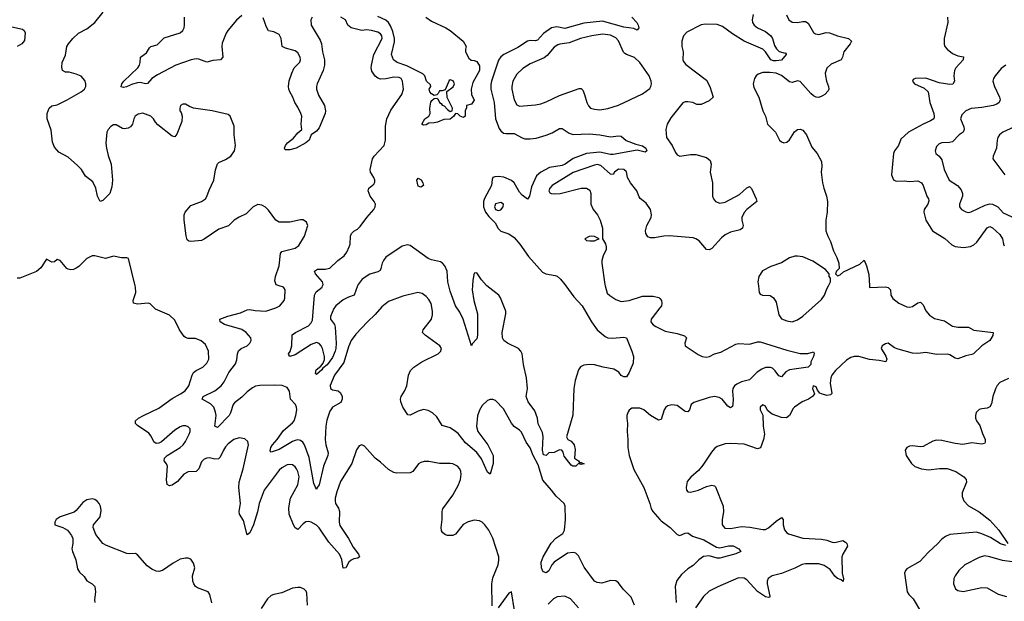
# Model space of a CAD drawing. Header units: inches. Extents: x 1771504 to 1971212, y 471788 to 643615.
# Tile 395 of 587: x 1885208 to 1892578, y 587638 to 591991. Entities that reach past the tile are written whole.
import ezdxf

# ---------------------------------------------------------------- set-up
doc = ezdxf.new("R2010")
doc.units = ezdxf.units.IN
doc.header["$MEASUREMENT"] = 0
for name, color, linetype in [('B8588', 7, 'Continuous'), ('B8589', 7, 'Continuous'), ('B8598', 7, 'Continuous'), ('B8599', 7, 'Continuous')]:
    doc.layers.add(name, color=color, linetype=linetype)

msp = doc.modelspace()

# ---------------------------------------------------------------- linework, layer by layer
at = {"layer": 'B8588', "color": 5}
for points, elevation in [([(1888745.1, 587605.1), (1888742, 587770), (1888750, 587814), (1888788.9, 587910), (1888794.8, 587945.2), (1888793.8, 587970), (1888751.1, 588111.1), (1888719.8, 588170), (1888689.8, 588210), (1888670, 588229.8), (1888650, 588241), (1888610, 588245.4), (1888566.1, 588233.9), (1888528.1, 588211.9), (1888470, 588141.6), (1888450, 588131.6), (1888410, 588131.8), (1888396.6, 588136.6), (1888376, 588150), (1888365.9, 588165.9), (1888363.1, 588190), (1888369.8, 588250), (1888369.7, 588310), (1888374.7, 588330), (1888450, 588432.7), (1888491.9, 588510), (1888507.7, 588550), (1888513.1, 588590), (1888510.9, 588610), (1888503.1, 588630), (1888484.2, 588650), (1888450, 588666.4), (1888430, 588669.8), (1888350, 588668.5), (1888270, 588683.5), (1888235.4, 588684.6), (1888210, 588677.4), (1888194.1, 588665.9), (1888150.2, 588609.8), (1888130, 588598.7), (1888030, 588597.7), (1888010, 588601.1), (1887970, 588625.1), (1887910, 588680.5), (1887869.8, 588709.8), (1887790, 588799), (1887770, 588809), (1887750, 588801.2), (1887728.4, 588771.6), (1887694.6, 588670), (1887610, 588534), (1887581.9, 588458.1), (1887570.8, 588410), (1887568.8, 588390), (1887573.2, 588370), (1887595.5, 588335.5), (1887603.1, 588310), (1887598.7, 588230), (1887604.5, 588204.5), (1887669.3, 588109.3), (1887703.3, 588043.3), (1887743.5, 587990), (1887752.8, 587970), (1887738.7, 587961.3), (1887710, 587956.2), (1887690, 587946.8), (1887672.3, 587930), (1887650, 587889.4), (1887630, 587886), (1887619.6, 587950), (1887601.9, 587990), (1887521.9, 588081.9), (1887450, 588187.6), (1887430, 588208.5), (1887390, 588229.9), (1887370, 588235.2), (1887350, 588233.7), (1887330, 588218.9), (1887290, 588175.8), (1887270, 588188.4), (1887258.6, 588210), (1887226.2, 588290), (1887222.8, 588337.2), (1887234.5, 588410), (1887289, 588510), (1887300.6, 588570), (1887290, 588609.6), (1887279.3, 588630), (1887270, 588644), (1887250, 588658.5), (1887230, 588662.7), (1887210, 588658.7), (1887170, 588636.8), (1887150, 588619.8), (1887038.8, 588470), (1887000.2, 588370), (1886987.4, 588307.4), (1886958.7, 588210), (1886930, 588149.5), (1886910, 588136), (1886883.4, 588243.4), (1886853.1, 588290), (1886849.9, 588309.9), (1886860.8, 588370), (1886849.2, 588490), (1886851.3, 588530), (1886880.3, 588630), (1886920.4, 588810), (1886915.3, 588835.3), (1886894.7, 588854.8), (1886850, 588862.6), (1886810, 588848.5), (1886770, 588817.3), (1886750, 588794.8), (1886733.8, 588770), (1886710, 588715.8), (1886696, 588704), (1886670, 588701.2), (1886630, 588712.1), (1886610, 588710.6), (1886590, 588701.6), (1886570, 588681.5), (1886549.5, 588630.5), (1886530.4, 588610), (1886470, 588608.2), (1886437.3, 588590), (1886390, 588535.4), (1886350, 588506.9), (1886330, 588501.6), (1886313, 588513), (1886307.1, 588547.1), (1886313.8, 588650), (1886307.2, 588667.2), (1886289.6, 588690), (1886291.5, 588710), (1886311.5, 588730), (1886410, 588789.2), (1886431.6, 588808.4), (1886450, 588834.4), (1886477.6, 588890), (1886485.4, 588910), (1886483.6, 588930), (1886470, 588945.1), (1886451, 588951), (1886430, 588951.1), (1886410, 588945.1), (1886370, 588918.9), (1886270, 588831.3), (1886250, 588821.3), (1886230, 588818.4), (1886212.4, 588832.4), (1886193.2, 588873.2), (1886176.1, 588896.1), (1886090, 588954), (1886075.6, 588970), (1886074.5, 588990), (1886097, 589010), (1886134, 589030), (1886250, 589083.2), (1886350, 589156.8), (1886412.2, 589190), (1886446, 589214), (1886474.1, 589250), (1886498.2, 589330), (1886508.7, 589351.3), (1886530, 589366.7), (1886579.5, 589390), (1886610, 589420.5), (1886624, 589450), (1886621.7, 589510), (1886599, 589559), (1886567.7, 589587.7), (1886524, 589604), (1886470, 589605.3), (1886450, 589611.8), (1886440.2, 589620.2), (1886403.5, 589670), (1886370, 589741.6), (1886330, 589778.7), (1886225.8, 589825.8), (1886184.7, 589864.7), (1886169, 589869), (1886090, 589861.6), (1886061.2, 589870), (1886058.4, 589890), (1886077.6, 589950), (1886074.7, 589990), (1886072.3, 590000)], 380), ([(1889810, 587608.9), (1889784.8, 587670), (1889725, 587730), (1889690, 587777.6), (1889671.8, 587791.8), (1889630, 587793.8), (1889567, 587773), (1889530, 587778.5), (1889512.1, 587790), (1889434.6, 587894.6), (1889390, 587977.8), (1889370, 587997.3), (1889350, 588003), (1889310, 587999.6), (1889208.8, 587931.2), (1889191.3, 587910), (1889170, 587866.8), (1889150, 587851.6), (1889130, 587858.4), (1889121.6, 587870), (1889113.4, 587890), (1889111.2, 587930), (1889126, 587970), (1889185.7, 588074.3), (1889222.3, 588110), (1889273.5, 588146.5), (1889287.1, 588170), (1889295, 588250), (1889292, 588350), (1889283.6, 588370), (1889223.9, 588423.9), (1889190, 588470.5), (1889125.1, 588545.1), (1889090, 588658.9), (1889052.8, 588730), (1889030, 588787.6), (1888998.7, 588830), (1888964.1, 588904.1), (1888950, 588919), (1888910, 588946), (1888890, 588971.8), (1888830, 589079.1), (1888770, 589141.6), (1888750, 589149.6), (1888730, 589149.5), (1888710, 589140.9), (1888670, 589102.9), (1888650, 589069.6), (1888634.5, 589025.5), (1888626.9, 588946.9), (1888636.8, 588910), (1888713.4, 588810), (1888751.6, 588730), (1888752.8, 588670), (1888730, 588588.7), (1888710, 588605.2), (1888664.7, 588704.7), (1888631.2, 588751.2), (1888545, 588825), (1888490, 588893.5), (1888470, 588909.7), (1888430, 588936.3), (1888370, 588954.5), (1888330, 589019.3), (1888299.3, 589050), (1888266.7, 589066.7), (1888230, 589072.6), (1888190, 589061.3), (1888130, 589032.3), (1888112.9, 589032.9), (1888076.2, 589090), (1888061.6, 589130), (1888059.5, 589150), (1888064.5, 589170), (1888089.4, 589210), (1888107, 589250), (1888118.4, 589330), (1888134.2, 589365.8), (1888158.4, 589390), (1888217.6, 589430), (1888339.7, 589490), (1888360.5, 589510), (1888363.3, 589523.3), (1888364.7, 589530), (1888353.6, 589550), (1888244.5, 589630), (1888224.5, 589650), (1888227.6, 589670), (1888291.2, 589750), (1888298.9, 589781.1), (1888299.2, 589810), (1888287.3, 589867.3), (1888270, 589897), (1888250, 589919.6), (1888220.7, 589940.7), (1888189.6, 589949.6), (1888076.9, 589923.1), (1887970, 589883.1), (1887917.9, 589842.1), (1887870, 589783.5), (1887810.8, 589729.2), (1887723.5, 589636.5), (1887690.5, 589589.5), (1887670, 589543), (1887634.7, 589425.3), (1887564.6, 589330), (1887532.1, 589252.1), (1887535.5, 589230), (1887550, 589221.7), (1887592.4, 589212.4), (1887610, 589199.1), (1887623.1, 589170), (1887622.4, 589150), (1887612.7, 589127.3), (1887550.5, 589090), (1887541, 589079), (1887530, 589060.9), (1887507.2, 588992.8), (1887499.4, 588950), (1887494.5, 588850), (1887499.8, 588810), (1887516.5, 588750), (1887515, 588730), (1887481.6, 588650), (1887450, 588509.4), (1887434.9, 588490), (1887430, 588475.3), (1887410, 588520.9), (1887375, 588715), (1887339.3, 588810), (1887327, 588830), (1887310, 588841.9), (1887290, 588845.5), (1887270, 588842.6), (1887250, 588835), (1887150, 588774.1), (1887090, 588755.1), (1887083.7, 588763.7), (1887088.2, 588790), (1887099.8, 588810), (1887135, 588850), (1887182.5, 588917.5), (1887250, 588973.6), (1887261.8, 588990), (1887276, 589030), (1887282.8, 589070), (1887281.5, 589090), (1887272, 589110), (1887235, 589150), (1887228.4, 589210), (1887210, 589238.7), (1887173.4, 589253.4), (1887116.6, 589256.6), (1887006.1, 589253.9), (1886972.8, 589247.2), (1886950, 589236.4), (1886910, 589206.6), (1886870, 589164.8), (1886815.8, 589124.2), (1886805.5, 589110), (1886786.2, 589050), (1886775.5, 589030), (1886690, 588938.7), (1886670, 588948), (1886679.4, 589030), (1886674.9, 589054.9), (1886660.7, 589090), (1886636.6, 589116.6), (1886575.1, 589150), (1886582, 589170), (1886670, 589214.5), (1886715.3, 589250), (1886738.3, 589281.7), (1886773.8, 589350), (1886823.9, 589416.1), (1886833.6, 589446.4), (1886837.4, 589490), (1886846.2, 589513.9), (1886867, 589530), (1886911.8, 589550), (1886931.5, 589570), (1886939.7, 589590), (1886938, 589610), (1886903.5, 589650), (1886870, 589671.3), (1886741.6, 589710), (1886709.5, 589730), (1886706, 589750), (1886767.1, 589772.9), (1886861.7, 589798.3), (1886910, 589819.7), (1886930, 589821.8), (1886970, 589814.4), (1887050, 589809.2), (1887126.4, 589833.6), (1887156.2, 589850), (1887187.3, 589890), (1887193.1, 589906.9), (1887196.2, 589970), (1887184, 589990), (1887150.6, 590000)], 360), ([(1887737.2, 590000), (1887711.4, 589928.6), (1887670, 589915.2), (1887630, 589893.5), (1887574.2, 589850), (1887558.5, 589830), (1887533.6, 589770), (1887535.3, 589750), (1887563.6, 589710), (1887570.1, 589690.1), (1887576.8, 589570), (1887574, 589530), (1887570, 589509.7), (1887550, 589463.8), (1887510, 589406.8), (1887476.9, 589383.1), (1887470, 589369.8), (1887430, 589335.1), (1887423.1, 589343.1), (1887426.8, 589370), (1887461.4, 589398.5), (1887479.1, 589420.9), (1887491, 589449), (1887490.9, 589470), (1887474.2, 589530), (1887464.7, 589550), (1887448.7, 589568.7), (1887430, 589575.4), (1887390, 589561), (1887270, 589483.5), (1887230, 589469.8), (1887222, 589482), (1887221.6, 589490), (1887233.1, 589506.9), (1887245.9, 589550), (1887248.2, 589631.8), (1887274, 589650), (1887370, 589700.7), (1887390, 589721.7), (1887398.9, 589741.1), (1887414.9, 589930), (1887426.5, 589953.5), (1887471.6, 589988.4), (1887475.8, 590000)], 340), ([(1888597.2, 590000), (1888595.7, 589970), (1888607.2, 589890), (1888635, 589790), (1888635.6, 589630), (1888630, 589603.7), (1888595.9, 589564.1), (1888590, 589549), (1888527.9, 589750), (1888502, 589802), (1888469.8, 589850), (1888430, 589959.6), (1888419.9, 590000)], 340), ([(1889297.4, 590000), (1889356.7, 589916.7), (1889417.6, 589850), (1889488.9, 589730), (1889530.4, 589670), (1889590, 589620.3), (1889610, 589610.3), (1889646.4, 589606.4), (1889730, 589614), (1889750, 589610.4), (1889790.7, 589509.3), (1889802, 589470), (1889799.1, 589420.9), (1889771, 589350), (1889750, 589319), (1889730, 589319), (1889710, 589329.2), (1889693.6, 589353.6), (1889655.9, 589375.9), (1889575.3, 589390), (1889510, 589408.9), (1889470.8, 589410.8), (1889430, 589406), (1889405.9, 589394.1), (1889390.2, 589370), (1889366.3, 589290), (1889356.9, 589230), (1889348.2, 589031.8), (1889301, 588870), (1889310.8, 588850), (1889336.1, 588836.1), (1889358.9, 588810), (1889366.2, 588773.8), (1889360.7, 588710), (1889392, 588690), (1889398, 588678), (1889410, 588678), (1889432.7, 588667.3), (1889410, 588662), (1889390, 588669), (1889370, 588649.7), (1889349.7, 588649.7), (1889337, 588657), (1889284.1, 588724.1), (1889275.3, 588755.3), (1889266, 588770), (1889250, 588771.3), (1889210, 588752.8), (1889170, 588749.4), (1889150, 588729.4), (1889130, 588733.6), (1889120.5, 588770), (1889126.6, 588870), (1889121.8, 588901.8), (1889090, 588965.6), (1889084.8, 589010), (1889063.4, 589063.4), (1889014, 589130), (1888999.8, 589170), (1889009.6, 589230), (1889001.6, 589310), (1888979.6, 589410), (1888969.7, 589490), (1888959.7, 589510), (1888941.1, 589530), (1888860.4, 589570), (1888832.4, 589590), (1888821.5, 589610), (1888820.9, 589650), (1888848.1, 589790), (1888847.6, 589810), (1888808.2, 589908.2), (1888794.9, 589930), (1888703.8, 590000)], 340), ([(1889590.7, 590000), (1889605.5, 589945.5), (1889625.7, 589925.7), (1889670, 589897), (1889710, 589882), (1889770.7, 589889.3), (1889870, 589923.1), (1889950, 589922.3), (1889992.4, 589912.4), (1890000, 589903.6)], 360), ([(1890000, 589834.6), (1889935.6, 589750), (1889933.1, 589730), (1889940, 589720), (1889950, 589707.6), (1889970, 589694.9), (1890000, 589679.9)], 360), ([(1890000, 588996.1), (1889990, 588993.2), (1889930, 589029.3), (1889881.2, 589070), (1889850, 589084.5), (1889790, 589083.7), (1889770, 589069.2), (1889763.8, 589056.2), (1889754, 589030), (1889752, 589010), (1889757.8, 588970), (1889755.3, 588910), (1889761.5, 588850), (1889761.1, 588790), (1889770.4, 588729.6), (1889805.8, 588625.8), (1889880.3, 588490), (1889926, 588370), (1889934.9, 588330), (1889946.7, 588310), (1890000, 588251.6)], 360), ([(1886645.6, 587625.6), (1886632.4, 587690), (1886618.3, 587710), (1886540.2, 587740.2), (1886525.3, 587750), (1886510.7, 587770), (1886503.7, 587790), (1886501.8, 587830), (1886519.7, 587890), (1886510, 587924.5), (1886490, 587953), (1886470, 587960.5), (1886450, 587960.5), (1886410, 587952.6), (1886355.9, 587924.1), (1886278.4, 587870), (1886250, 587862.2), (1886230, 587864.1), (1886197.9, 587877.9), (1886162.7, 587902.7), (1886090, 587986.6), (1886075.3, 587995.3), (1886030, 587992.8), (1886010, 587996.8), (1885857.1, 588057.1), (1885831.3, 588071.3), (1885778, 588138), (1885758.7, 588190), (1885761.6, 588210), (1885810.9, 588270), (1885817.1, 588317.1), (1885813, 588350), (1885803.6, 588370), (1885790, 588385.1), (1885770, 588399.6), (1885750, 588405.1), (1885710, 588397), (1885681.4, 588378.6), (1885630, 588317.2), (1885614.9, 588305.1), (1885511.3, 588270), (1885481, 588250), (1885471, 588230), (1885471.3, 588211.3), (1885530, 588190.5), (1885566.8, 588170), (1885597.3, 588130), (1885607.1, 588107.1), (1885606.8, 588070), (1885599.1, 588030), (1885603, 588010), (1885628.7, 587948.7), (1885642.2, 587882.2), (1885656.1, 587856.1), (1885690, 587823.8), (1885711.3, 587791.3), (1885750, 587768.4), (1885770.4, 587750), (1885776.4, 587710), (1885768.4, 587650), (1885770.4, 587630)], 420), ([(1887362.2, 587610), (1887358, 587698), (1887353.2, 587713.2), (1887338.4, 587730), (1887310, 587741), (1887290, 587742.7), (1887250, 587735.6), (1887170, 587702.6), (1887110, 587689.7), (1887090, 587681.1), (1887062.5, 587657.4), (1887014.9, 587585.1)], 420), ([(1888911.7, 587570), (1888890, 587708.7), (1888870, 587699.5), (1888790, 587589.5)], 380), ([(1889390, 587589.2), (1889330, 587656), (1889290, 587676), (1889231.8, 587671.8), (1889203.4, 587656.6), (1889163.8, 587616.2)], 380)]:
    msp.add_lwpolyline(points, dxfattribs=dict(at, elevation=elevation))
at = {"layer": 'B8589', "color": 5}
for points, elevation in [([(1887150.6, 590000), (1887127.1, 590007.1), (1887116.9, 590036.9), (1887123.1, 590070), (1887150.6, 590150), (1887159.7, 590240.3), (1887170, 590256.4), (1887270, 590281.7), (1887298.9, 590301.1), (1887340.7, 590370), (1887364, 590450), (1887356, 590476), (1887330, 590494), (1887310, 590494), (1887230, 590475.1), (1887150, 590474.5), (1887126.6, 590490), (1887070, 590566.6), (1887048.4, 590588.5), (1887022, 590602), (1886990, 590607.3), (1886955.3, 590590), (1886902.9, 590537.1), (1886850, 590512.4), (1886814.4, 590490), (1886772.2, 590447.8), (1886697.7, 590422.3), (1886590, 590348), (1886570, 590338.9), (1886491.6, 590331.6), (1886474, 590334), (1886462.4, 590342.4), (1886453.4, 590373.4), (1886439.7, 590490), (1886440.5, 590530), (1886447.8, 590550), (1886490, 590600.4), (1886570, 590630.3), (1886598.4, 590650), (1886610, 590667.3), (1886625.7, 590714.3), (1886661.1, 590790), (1886673.4, 590866.6), (1886688.2, 590911.8), (1886698.3, 590921.7), (1886750, 590944.6), (1886787.8, 590970), (1886816.4, 591010), (1886823.5, 591050), (1886814, 591130), (1886814.2, 591194.2), (1886782.7, 591270), (1886770, 591280.9), (1886649.7, 591309.7), (1886509.5, 591329.5), (1886480.1, 591340.1), (1886450, 591359), (1886430, 591359), (1886412, 591350), (1886406.8, 591330), (1886407.3, 591310), (1886416.3, 591296.3), (1886423.8, 591270), (1886421.3, 591230), (1886384.8, 591135.2), (1886370, 591115.1), (1886350, 591118.7), (1886243.5, 591203.5), (1886223.9, 591223.9), (1886209.5, 591250), (1886189.3, 591270), (1886130, 591290.9), (1886095.1, 591284.9), (1886072.7, 591270), (1886062.3, 591250), (1886052, 591210), (1886037.6, 591190), (1886020.2, 591179.8), (1885990, 591173.7), (1885976.8, 591176.8), (1885930, 591203.7), (1885910, 591204.5), (1885890, 591192), (1885870.5, 591170), (1885861.3, 591150), (1885853.6, 591066.4), (1885856.9, 591030), (1885870, 590974.8), (1885893.8, 590910), (1885902.8, 590790), (1885899, 590741), (1885882.4, 590690), (1885830, 590638.4), (1885810, 590629.5), (1885790, 590669.2), (1885778.2, 590730), (1885756.3, 590776.3), (1885700, 590820), (1885671.1, 590870), (1885640.2, 590900.2), (1885570, 590963), (1885500.5, 591000.5), (1885470, 591037.2), (1885453.4, 591073.4), (1885443.5, 591163.5), (1885414.5, 591250), (1885412.7, 591290), (1885429.5, 591330), (1885450, 591347.3), (1885490, 591354.9), (1885564.5, 591390), (1885669.5, 591450), (1885693, 591470), (1885703, 591490), (1885703.6, 591510), (1885694.9, 591534.9), (1885667.3, 591567.3), (1885630, 591583.7), (1885577.5, 591597.5), (1885550, 591597.2), (1885529.5, 591609.5), (1885524.1, 591635.9), (1885526.6, 591670), (1885550, 591724.7), (1885562, 591790), (1885573.6, 591810), (1885606, 591850), (1885649.6, 591890), (1885710, 591923.7), (1885769.8, 591970.2), (1885833.6, 592046.4)], 360), ([(1886870, 592023.1), (1886830, 591988.1), (1886765.7, 591910), (1886753.2, 591890), (1886724.3, 591815.7), (1886720.7, 591790), (1886728.7, 591711.3), (1886710.3, 591689.7), (1886655.1, 591684.9), (1886610, 591674.3), (1886550, 591696.4), (1886530, 591697.8), (1886490.7, 591690), (1886376.4, 591650), (1886240.8, 591579.2), (1886196.5, 591550), (1886165.8, 591514.2), (1886150, 591509.7), (1886110, 591519.8), (1886090, 591519.3), (1886051.7, 591508.3), (1886008.1, 591488.1), (1885984.2, 591484.2), (1885967.3, 591487.3), (1885974, 591510), (1885988.2, 591530), (1886091.5, 591630), (1886104.2, 591650), (1886109.6, 591670), (1886112.7, 591710), (1886158, 591742), (1886179.7, 591780.3), (1886190, 591790.4), (1886236.3, 591803.7), (1886290, 591854.4), (1886410, 591893.4), (1886429.6, 591910.4), (1886438.4, 591930), (1886442.9, 591950), (1886442.9, 592010)], 340), ([(1887397.6, 592010), (1887388.1, 591990), (1887390.2, 591950), (1887458.4, 591838.4), (1887467.8, 591810), (1887476.1, 591750), (1887491, 591690), (1887489.3, 591650), (1887478.7, 591610), (1887434.5, 591510), (1887430.2, 591490), (1887431.2, 591470), (1887445.5, 591425.5), (1887488.8, 591350), (1887496.9, 591310), (1887496, 591290), (1887450, 591180.7), (1887430, 591156.2), (1887391, 591130), (1887374, 591090), (1887350, 591069.4), (1887278, 591030), (1887230, 591016), (1887196.4, 591016.4), (1887189.2, 591030), (1887197.2, 591050), (1887214, 591070), (1887256.6, 591103.4), (1887290, 591144), (1887319, 591170), (1887315.1, 591210), (1887319.6, 591270), (1887313.6, 591290), (1887290, 591337.2), (1887266.6, 591370), (1887252, 591410), (1887229.6, 591450), (1887222.4, 591470), (1887221.3, 591490), (1887225.9, 591534.1), (1887244.7, 591590), (1887263.5, 591630), (1887305.8, 591674.2), (1887309.8, 591690), (1887307.3, 591710), (1887290, 591742.8), (1887270, 591757.2), (1887196.9, 591776.9), (1887173.6, 591790), (1887165, 591850), (1887150, 591879.8), (1887110, 591900.4), (1887070, 591908), (1887054.9, 591934.9), (1887030, 592005.6)], 340), ([(1887475.8, 590000), (1887479.4, 590010), (1887474.3, 590030), (1887423.5, 590090), (1887415.6, 590110), (1887436.8, 590123.2), (1887495.4, 590124.6), (1887530, 590131.6), (1887590, 590187.6), (1887637.4, 590222.6), (1887657.2, 590250), (1887674.8, 590290), (1887680.8, 590310), (1887684.5, 590370), (1887692.6, 590390), (1887710, 590408.8), (1887736.9, 590423.1), (1887757.6, 590442.4), (1887805.6, 590510), (1887859.3, 590570), (1887869.8, 590590), (1887871.1, 590611.1), (1887862.3, 590630), (1887831.9, 590670), (1887817, 590710), (1887821.2, 590730), (1887858.8, 590761.2), (1887866, 590774), (1887866.6, 590790), (1887859.8, 590810), (1887835.3, 590850), (1887832.3, 590870), (1887849.8, 590949.8), (1887860.7, 590970), (1887935.7, 591050), (1887947.7, 591090), (1887945.3, 591194.7), (1887956.8, 591250), (1887986.9, 591313.1), (1888068.7, 591430), (1888080.8, 591470), (1888074.2, 591530), (1888063.6, 591550), (1888050, 591558.5), (1888010, 591561.6), (1887950, 591547.5), (1887910, 591545.7), (1887890, 591552.9), (1887869.1, 591569.1), (1887844.7, 591604.7), (1887839.3, 591630), (1887841.4, 591650), (1887860.2, 591730), (1887921.8, 591850), (1887919.8, 591870), (1887910, 591885.7), (1887890, 591897.4), (1887842, 591910), (1887805.1, 591914.9), (1887769.4, 591909.4), (1887690, 591931.2), (1887664, 591950), (1887646.3, 591990), (1887611.1, 592011.1)], 340), ([(1888248.8, 592010), (1888290, 591980.2), (1888398, 591930), (1888430.6, 591910), (1888527.7, 591830), (1888551.3, 591790), (1888544.7, 591770), (1888544.7, 591750), (1888570, 591702), (1888587.3, 591687.3), (1888610, 591686.8), (1888630, 591677.3), (1888650, 591644.7), (1888650.2, 591610), (1888600.3, 591519.7), (1888586.7, 591470), (1888591.1, 591431.1), (1888610, 591388), (1888590, 591359), (1888552, 591348), (1888552, 591332), (1888542, 591310), (1888542, 591270), (1888530, 591258), (1888506, 591270), (1888487.3, 591287.3), (1888470, 591288), (1888454.4, 591265.6), (1888430, 591246), (1888383.7, 591243.7), (1888336.1, 591223.9), (1888310, 591218.3), (1888270, 591217.6), (1888250, 591204.5), (1888230, 591202.7), (1888219, 591210), (1888240.9, 591250), (1888271.5, 591270), (1888280.5, 591290), (1888278.3, 591330), (1888286.7, 591373.3), (1888293.8, 591386.2), (1888310, 591400.7), (1888330, 591402.8), (1888338, 591398), (1888351, 591370), (1888362.8, 591362.8), (1888370, 591351), (1888385.8, 591345.8), (1888410, 591318), (1888430, 591304.7), (1888446, 591310), (1888448, 591330), (1888408.9, 591408.9), (1888406, 591454), (1888452.7, 591487.3), (1888462, 591510), (1888453.6, 591533.6), (1888430, 591542), (1888423.5, 591536.5), (1888394, 591466), (1888370, 591458), (1888350, 591458), (1888341.4, 591438.6), (1888330, 591428), (1888310, 591424), (1888290, 591435.1), (1888278.4, 591450), (1888274, 591470), (1888285.2, 591490), (1888283.1, 591503.1), (1888254.5, 591530), (1888241.6, 591570), (1888227, 591587), (1888106.8, 591646.8), (1888033.3, 591670), (1888006, 591690), (1887991.4, 591730), (1888013.5, 591826.5), (1888014.6, 591850), (1888002.4, 591902.4), (1887984.5, 591944.5), (1887969.3, 591969.3), (1887950, 591988.5), (1887890, 592016)], 320), ([(1889790.5, 592010), (1889828.5, 591970), (1889837.4, 591950), (1889842.4, 591930), (1889830, 591912.3), (1889804.2, 591924.2), (1889730, 591935.8), (1889570, 591979.4), (1889430, 591963.8), (1889290, 591925), (1889230, 591937.2), (1889190, 591930.6), (1889130, 591888.1), (1889083.3, 591836.6), (1889070, 591831.8), (1889030, 591834.4), (1889010, 591829.9), (1888937.7, 591782.3), (1888832, 591730), (1888810, 591713.3), (1888792, 591688), (1888739.8, 591530), (1888734.5, 591505.5), (1888734.6, 591470), (1888760.7, 591370), (1888770.1, 591250), (1888797.7, 591177.7), (1888810, 591159.1), (1888830, 591142.8), (1888850, 591138.8), (1888910, 591139.6), (1888970, 591105.7), (1888990, 591100.1), (1889030, 591098.4), (1889075.3, 591104.7), (1889150, 591126), (1889195.2, 591144.8), (1889250, 591176.5), (1889270, 591176.4), (1889321.4, 591141.4), (1889351.9, 591131.9), (1889470, 591136.9), (1889550, 591129.1), (1889630, 591114.9), (1889690, 591122.6), (1889710, 591120.5), (1889747.3, 591087.3), (1889819.6, 591059.6), (1889870, 591047.7), (1889894.4, 591030), (1889902.8, 591010), (1889890, 590999.3), (1889830, 591015.1), (1889650, 590982.7), (1889630, 590982.4), (1889550, 590998.4), (1889450, 590990.5), (1889350, 590953.1), (1889290.2, 590910), (1889270, 590900.9), (1889175, 590885), (1889108.5, 590850), (1889077.8, 590822.2), (1889039.3, 590740.7), (1889023.6, 590670), (1889010, 590647.3), (1888970, 590678), (1888950, 590700.3), (1888910, 590769.7), (1888890, 590787.8), (1888833.3, 590813.3), (1888790, 590818.5), (1888765.1, 590814.9), (1888750, 590809), (1888744.2, 590795.8), (1888738.8, 590750), (1888687.7, 590652.3), (1888680.6, 590630), (1888679.3, 590590), (1888696.1, 590550), (1888718.9, 590518.9), (1888766.3, 590470), (1888790, 590429.2), (1888810, 590409.3), (1888870, 590389.3), (1888910, 590360.2), (1888952.4, 590310), (1889017.9, 590217.9), (1889120.6, 590100.6), (1889147.8, 590087.8), (1889217, 590077), (1889231.1, 590071.1), (1889256.4, 590050), (1889290, 590010.4), (1889297.4, 590000)], 340), ([(1885150, 591938.7), (1885230, 591920.7), (1885242.8, 591910), (1885250, 591892), (1885244.1, 591835.9), (1885224, 591810), (1885190, 591789.6)], 360), ([(1890000, 590366.2), (1889961.1, 590358.9), (1889930, 590359.5), (1889910, 590366.6), (1889895.1, 590390), (1889892, 590410), (1889901.6, 590450), (1889934.5, 590510), (1889937.6, 590530), (1889929.8, 590570), (1889898.8, 590618.8), (1889853.9, 590653.9), (1889845.4, 590665.4), (1889828.2, 590710), (1889780.5, 590770), (1889758.7, 590810), (1889750, 590852.7), (1889730, 590871), (1889690, 590871.9), (1889661.6, 590850), (1889650, 590832.7), (1889630, 590834.5), (1889559.1, 590899.1), (1889530, 590906.9), (1889510, 590902.8), (1889350, 590846.7), (1889193.6, 590750), (1889177.6, 590730), (1889169.2, 590710), (1889176.2, 590696.2), (1889186.8, 590690), (1889210, 590687.2), (1889254, 590690), (1889410, 590729.1), (1889450.3, 590730.2), (1889475.3, 590715.3), (1889483.8, 590690), (1889484.4, 590610), (1889501.6, 590570), (1889532.7, 590530), (1889554.4, 590490), (1889570.4, 590430), (1889571.6, 590351.6), (1889594, 590314), (1889598.8, 590290), (1889599.1, 590270), (1889576.7, 590223.3), (1889566.4, 590190), (1889566.4, 590170), (1889588, 590010), (1889590.7, 590000)], 360), ([(1888419.9, 590000), (1888412.5, 590030), (1888407.7, 590110), (1888390, 590149.6), (1888372.6, 590170), (1888358.5, 590178.5), (1888290, 590194.4), (1888264.6, 590204.6), (1888130, 590300.2), (1888110, 590305.9), (1888070, 590295.8), (1887950, 590212.9), (1887930.8, 590190), (1887920.9, 590170), (1887912.1, 590127.9), (1887905.3, 590114.7), (1887890, 590104.7), (1887830, 590086.3), (1887772.2, 590050), (1887740.9, 590010), (1887737.2, 590000)], 340), ([(1886072.3, 590000), (1886023.1, 590203.1), (1886009.2, 590209.2), (1885970, 590209.3), (1885910, 590220.9), (1885850, 590204.7), (1885770, 590223.5), (1885750, 590223.1), (1885710, 590203.5), (1885650, 590144.7), (1885630, 590131.3), (1885610, 590121.6), (1885590, 590119.6), (1885570, 590122.9), (1885560.9, 590130), (1885510, 590189), (1885490, 590195.3), (1885470, 590179), (1885450, 590177.2), (1885410, 590198), (1885366.2, 590133.8), (1885333.5, 590106.5), (1885210, 590057), (1885190, 590057)], 380), ([(1888703.8, 590000), (1888701.7, 590001.7), (1888664.4, 590044.4), (1888630, 590097), (1888610, 590093.2), (1888599.4, 590040.6), (1888597.2, 590000)], 340)]:
    msp.add_lwpolyline(points, dxfattribs=dict(at, elevation=elevation))
for points, elevation in [([(1889570, 591883), (1889489.7, 591870.3), (1889404.9, 591850), (1889322.5, 591817.5), (1889251.4, 591808.6), (1889237.2, 591802.8), (1889210, 591784.8), (1889156.8, 591723.2), (1889135.1, 591704.8), (1889030, 591660.3), (1888975.3, 591624.7), (1888930, 591582.3), (1888900.2, 591530), (1888891.3, 591490), (1888892.4, 591470), (1888910, 591390.8), (1888930, 591354.4), (1888950, 591344), (1889070, 591353.2), (1889110, 591361.5), (1889150, 591376), (1889250, 591424.3), (1889396.9, 591476.9), (1889410, 591476.4), (1889422.8, 591462.7), (1889436.5, 591430), (1889452.8, 591370), (1889465.4, 591345.4), (1889481.6, 591330), (1889510, 591320.7), (1889550, 591317.1), (1889610, 591325.2), (1889690, 591350.2), (1889870, 591436.5), (1889924.1, 591475.9), (1889933.7, 591490), (1889937.8, 591510), (1889936.2, 591530), (1889919.4, 591570), (1889850, 591670.9), (1889810, 591707), (1889750, 591729.8), (1889738.8, 591738.8), (1889729, 591749), (1889690, 591833.6), (1889670, 591854.9), (1889630, 591875.6)], 360), ([(1888210, 590738.4), (1888190, 590746.3), (1888180.5, 590790), (1888190, 590805.5), (1888213.1, 590793.1), (1888226, 590770), (1888230, 590749.4)], 320), ([(1888810, 590621.7), (1888770, 590612.3), (1888761.6, 590590), (1888768.8, 590570), (1888790, 590562.9), (1888810, 590567.7), (1888826.6, 590590), (1888829.6, 590610)], 360), ([(1889491.8, 590371.8), (1889470, 590368.7), (1889438, 590350), (1889450, 590338), (1889475.3, 590335.3), (1889510, 590336), (1889530, 590346), (1889546, 590350), (1889510, 590368.7)], 360)]:
    msp.add_lwpolyline(points, close=True, dxfattribs=dict(at, elevation=elevation))
at = {"layer": 'B8598', "color": 5}
for points, elevation in [([(1891569.1, 590000), (1891570, 589986.8), (1891688.8, 589991.2), (1891710, 589986), (1891726, 589970), (1891728.9, 589930), (1891744.2, 589904.2), (1891788.5, 589870), (1891850, 589842.8), (1891870, 589840.7), (1891890, 589845.2), (1891930, 589872.6), (1891950, 589877), (1891970, 589858), (1891991.1, 589811.1), (1892018.6, 589778.6), (1892055.5, 589755.5), (1892130, 589737.5), (1892190, 589698.2), (1892230.9, 589689.1), (1892310.4, 589690.4), (1892350, 589667.3), (1892496, 589650), (1892492.5, 589627.5), (1892470.8, 589590), (1892410.4, 589549.6), (1892348.7, 589491.3), (1892335.6, 589484.4), (1892290, 589475.6), (1892230, 589452), (1892210, 589457.6), (1892170, 589483.5), (1892150, 589489), (1892070, 589484.5), (1891990, 589501.5), (1891930, 589491.8), (1891890, 589496.2), (1891784, 589524), (1891755.9, 589535.9), (1891710, 589569.6), (1891690, 589565.1), (1891664, 589550), (1891655.5, 589530), (1891691.8, 589471.8), (1891700.3, 589450), (1891690.8, 589430), (1891641.2, 589441.2), (1891570, 589448.1), (1891490, 589471.1), (1891454, 589470), (1891430, 589462.9), (1891398.3, 589441.7), (1891313.8, 589366.2), (1891288.2, 589331.8), (1891280.1, 589310), (1891274.4, 589270), (1891286.5, 589193.5), (1891277.2, 589182.8), (1891250, 589178.2), (1891209.2, 589190), (1891197.1, 589197.1), (1891179.3, 589219.3), (1891170, 589244), (1891148.5, 589251.5), (1891142, 589230), (1891157.3, 589190), (1891143.8, 589170), (1891113, 589150), (1891064.4, 589130), (1891008.3, 589091.7), (1890998.4, 589081.6), (1890970, 589027.6), (1890947.9, 589012.1), (1890910, 589012.8), (1890839.7, 589039.7), (1890806, 589066), (1890790, 589098), (1890770, 589108), (1890752, 589090), (1890751.3, 589070), (1890770.8, 589030.8), (1890772.6, 588950), (1890782.6, 588890), (1890775.9, 588850), (1890753.3, 588786.7), (1890730, 588780.3), (1890630, 588814.6), (1890530, 588818.9), (1890490, 588816.2), (1890430, 588796.9), (1890410, 588782.9), (1890385.7, 588754.3), (1890322.2, 588657.8), (1890290, 588618), (1890231.7, 588568.3), (1890205.1, 588534.9), (1890196.4, 588490), (1890200.4, 588470), (1890210, 588456.3), (1890230, 588454.9), (1890290, 588468.8), (1890350, 588496.5), (1890388.2, 588508.2), (1890410, 588503), (1890415.9, 588495.9), (1890473.8, 588350), (1890476.5, 588310), (1890467.5, 588247.5), (1890467.2, 588210), (1890486.4, 588186.4), (1890530, 588183.8), (1890610, 588197.8), (1890673.5, 588193.5), (1890770, 588175), (1890790, 588176.2), (1890813.1, 588186.9), (1890870, 588238.3), (1890910, 588264.9), (1890923, 588250), (1890923.1, 588210), (1890934, 588174), (1890950, 588150.4), (1890963.2, 588143.2), (1891070.2, 588110.2), (1891210, 588104.2), (1891250, 588096.5), (1891290, 588081.7), (1891310, 588079.3), (1891370, 588093.7), (1891390, 588081.2), (1891398.6, 588070), (1891404.7, 588050), (1891369.1, 587990.9), (1891363, 587970), (1891365, 587850), (1891373.8, 587806.2), (1891373.2, 587786.8), (1891358.2, 587798.2), (1891330, 587808.8), (1891310, 587827.1), (1891275.8, 587875.8), (1891230, 587907.2), (1891190, 587919.8), (1891090, 587919.4), (1891066.1, 587913.9), (1891010, 587886.5), (1890910, 587847.5), (1890841.5, 587830), (1890811.1, 587810), (1890803, 587790), (1890802.6, 587770), (1890824.1, 587675.9), (1890823, 587670), (1890814.1, 587665.9), (1890790, 587672.3), (1890730, 587711.6), (1890650, 587798.7), (1890630, 587810.8), (1890590, 587812.7), (1890433.7, 587746.3), (1890370, 587713), (1890326.8, 587673.2), (1890267.2, 587590)], 380), ([(1890737.4, 590000), (1890743, 589950), (1890750, 589936), (1890768.6, 589928.6), (1890827, 589927), (1890850.3, 589910.3), (1890870, 589878), (1890890, 589781), (1890910, 589753.4), (1890950, 589736.4), (1890990, 589730.4), (1891030, 589744.4), (1891070, 589772.2), (1891210, 589897.1), (1891233.3, 589930), (1891250, 589976), (1891262.4, 590000)], 380), ([(1890000, 589903.6), (1890011.8, 589890), (1890016, 589870), (1890011.7, 589850), (1890000, 589834.6)], 360), ([(1890000, 589679.9), (1890040, 589660), (1890130, 589642.8), (1890184.6, 589624.6), (1890200.5, 589610), (1890187.7, 589570), (1890190.7, 589550), (1890286.3, 589486.3), (1890318, 589470), (1890350, 589464.3), (1890370.5, 589469.5), (1890410, 589489.2), (1890457.6, 589502.4), (1890570, 589562.3), (1890590, 589567.4), (1890670, 589563.2), (1890730, 589580.2), (1890750, 589580.8), (1890950, 589518.3), (1891050, 589491.8), (1891106.9, 589493.1), (1891150, 589504.7), (1891154.9, 589494.9), (1891150.4, 589469.6), (1891131, 589430), (1891130.7, 589410), (1891111, 589390), (1890970, 589369.8), (1890944, 589356), (1890910, 589318), (1890890, 589326.3), (1890863.4, 589363.4), (1890842.4, 589382.4), (1890828.3, 589388.3), (1890790, 589387.1), (1890763.8, 589376.2), (1890727.5, 589352.5), (1890670, 589296.8), (1890610, 589281.3), (1890576.5, 589263.5), (1890559.3, 589250), (1890546.6, 589230), (1890543.5, 589210), (1890548.9, 589150), (1890547.1, 589112.9), (1890542.8, 589097.2), (1890530, 589085.1), (1890510, 589099.8), (1890467.6, 589150), (1890443.3, 589163.3), (1890410, 589170.4), (1890370, 589164.5), (1890253.3, 589126.7), (1890233.8, 589110), (1890222.8, 589070), (1890210, 589056.4), (1890190, 589058.9), (1890130, 589103.2), (1890090, 589108.9), (1890059.6, 589100.4), (1890044, 589090), (1890033.6, 589070), (1890010, 588999), (1890000, 588996.1)], 360), ([(1892610, 589306.9), (1892545.4, 589274.6), (1892525.9, 589254.1), (1892512.4, 589227.6), (1892493.1, 589170), (1892482.7, 589117.3), (1892470, 589092.8), (1892450, 589082.5), (1892410, 589079.4), (1892390, 589072.5), (1892368.7, 589051.3), (1892362.6, 589030), (1892363, 589010), (1892370.2, 588990), (1892395, 588955), (1892414.4, 588894.4), (1892435, 588850), (1892436, 588830), (1892430, 588819.5), (1892410, 588815.1), (1892335.3, 588824.7), (1892268.5, 588811.5), (1892210, 588818.5), (1892110, 588841.5), (1892070, 588844), (1892043.4, 588836.6), (1891970, 588798), (1891950, 588795.1), (1891890, 588801.3), (1891870, 588799.7), (1891847.7, 588790), (1891837.1, 588770), (1891844.4, 588730), (1891883.1, 588670), (1891907.8, 588647.8), (1891958.8, 588630), (1892010, 588622.7), (1892093, 588633), (1892150, 588631.3), (1892214.9, 588610), (1892275.3, 588570), (1892291.8, 588550), (1892296, 588530), (1892263.2, 588450), (1892262.7, 588422.7), (1892275.3, 588390), (1892310, 588354), (1892390, 588306.7), (1892470, 588246.7), (1892538.6, 588170), (1892604.9, 588070)], 420), ([(1890000, 588251.6), (1890010, 588240.7), (1890076.3, 588190), (1890130, 588137.6), (1890150, 588130.4), (1890190, 588148.5), (1890210, 588150.4), (1890245.4, 588125.4), (1890330, 588097.1), (1890424, 588044), (1890450, 588039.2), (1890514.1, 588054.1), (1890550, 588052.6), (1890590.8, 588030), (1890606, 588010), (1890570, 587992.3), (1890450, 587961.5), (1890430, 587960.3), (1890370, 587979.2), (1890326.7, 587973.3), (1890290.9, 587949.1), (1890250, 587905.3), (1890210, 587880.3), (1890160.9, 587839.1), (1890127.1, 587792.9), (1890113.5, 587750), (1890122.7, 587630)], 360), ([(1892590, 588056.3), (1892550, 588067.5), (1892476, 588116), (1892410, 588144), (1892370, 588155.8), (1892170, 588137.4), (1892137.2, 588122.8), (1892110, 588102.9), (1892080.4, 588070), (1892010, 588006.6), (1891945, 587935), (1891850, 587882.4), (1891837.6, 587870), (1891832, 587850), (1891851.8, 587710), (1891863.7, 587690), (1891895.9, 587655.9), (1891950, 587563.6)], 420), ([(1892710, 587922.7), (1892564.6, 587944.6), (1892470, 587972), (1892430, 587977.7), (1892390, 587966.2), (1892283.1, 587910), (1892238.4, 587870), (1892210.4, 587830), (1892201.6, 587810), (1892199.3, 587770), (1892212.7, 587732.7), (1892230, 587719.1), (1892270, 587710.4), (1892410, 587742.4), (1892450, 587740.2), (1892532.1, 587692.1), (1892594.5, 587674.5)], 440)]:
    msp.add_lwpolyline(points, dxfattribs=dict(at, elevation=elevation))
at = {"layer": 'B8599', "color": 5}
for points, elevation in [([(1890698.5, 592030), (1890690.2, 591989.8), (1890693.6, 591970), (1890706, 591950), (1890731.2, 591930), (1890790, 591902.7), (1890830.6, 591870.6), (1890842.1, 591850), (1890857.6, 591797.6), (1890872.2, 591772.2), (1890892.7, 591752.7), (1890938.6, 591741.4), (1890943.6, 591743.6), (1890944.9, 591730), (1890910, 591689.1), (1890870, 591682.1), (1890850, 591682.7), (1890831.1, 591690), (1890791.4, 591751.4), (1890770, 591771.6), (1890630, 591831), (1890544.1, 591884.1), (1890470, 591940.3), (1890430, 591956), (1890342.8, 591957.3), (1890310, 591953), (1890202.8, 591897.3), (1890176.3, 591870), (1890163.7, 591830), (1890164.9, 591790), (1890173.4, 591750), (1890172, 591690), (1890176.9, 591676.9), (1890195.6, 591655.6), (1890350, 591537.3), (1890374.9, 591490), (1890398.8, 591410), (1890370, 591382.7), (1890310, 591356), (1890277.5, 591357.5), (1890248, 591370), (1890210, 591376.3), (1890190, 591375.1), (1890172.3, 591367.7), (1890082.5, 591257.5), (1890054, 591210), (1890044.4, 591170), (1890049.2, 591110), (1890091.8, 591050), (1890116.7, 590996.7), (1890130, 590979.3), (1890150.4, 590970.4), (1890230, 590982.3), (1890270, 590981.7), (1890350, 590959.5), (1890376, 590936), (1890383.8, 590910), (1890375.5, 590850), (1890394, 590770), (1890395.3, 590670), (1890401.3, 590650), (1890416.3, 590630), (1890450, 590619), (1890490, 590626), (1890597.2, 590682.8), (1890650, 590732.4), (1890670, 590742), (1890686.7, 590726.7), (1890722, 590650), (1890724.9, 590630), (1890650, 590571.3), (1890630, 590547), (1890614.3, 590510), (1890614, 590490), (1890623.7, 590450), (1890618, 590430), (1890601.4, 590418.6), (1890530, 590400.5), (1890490, 590381.6), (1890461.1, 590358.9), (1890390, 590279.5), (1890370, 590269.5), (1890350, 590272.3), (1890295.2, 590335.2), (1890270, 590351.6), (1890250, 590357.6), (1890070, 590374), (1890030, 590371.8), (1890000, 590366.2)], 360), ([(1890948, 592028), (1890966.4, 591990), (1890990, 591972.2), (1891030, 591968.9), (1891070, 591977.4), (1891090, 591976.4), (1891110, 591964), (1891150, 591894), (1891165.7, 591885.7), (1891190, 591881.3), (1891245.3, 591894.7), (1891270, 591891.8), (1891330, 591870.2), (1891411, 591850), (1891434, 591830), (1891424.4, 591810), (1891377, 591750), (1891368.5, 591710), (1891357.1, 591690), (1891281.8, 591658.1), (1891250, 591629.3), (1891238, 591590), (1891238.8, 591570), (1891247.2, 591530), (1891262.6, 591490), (1891265.5, 591470), (1891260.4, 591459.6), (1891234, 591430), (1891218.7, 591421.3), (1891190, 591409.6), (1891170, 591411.5), (1891150, 591420.7), (1891130, 591438.4), (1891050, 591529.6), (1891030, 591534.3), (1890990, 591520.9), (1890970, 591525.6), (1890910, 591573), (1890870, 591589.8), (1890824.5, 591595.5), (1890770, 591596.5), (1890736.4, 591583.6), (1890720.3, 591570), (1890708.4, 591551.6), (1890697.8, 591510), (1890703.7, 591483.7), (1890741.5, 591410), (1890770.3, 591310), (1890791.5, 591270), (1890807, 591210), (1890865.5, 591150), (1890895.5, 591090), (1890910, 591077.1), (1890929, 591069), (1890950, 591074.9), (1890970, 591093), (1891008.4, 591151.5), (1891019.3, 591160.7), (1891030, 591168), (1891050, 591170.7), (1891070, 591164.9), (1891097.1, 591130), (1891137.2, 591037.2), (1891177.6, 590990), (1891210.5, 590930), (1891212.8, 590892.8), (1891208, 590850), (1891217.6, 590770), (1891226.7, 590730), (1891248.4, 590670), (1891254.4, 590630), (1891252.7, 590550), (1891242.4, 590490), (1891242.4, 590410), (1891256.4, 590370), (1891278, 590330), (1891299.9, 590259.9), (1891326, 590210), (1891338.8, 590170), (1891342, 590130), (1891322, 590110), (1891314, 590090), (1891330, 590074), (1891350, 590082), (1891375.1, 590104.9), (1891497.4, 590162.6), (1891530, 590190.7), (1891547.7, 590150), (1891563.2, 590083.2), (1891569.1, 590000)], 380), ([(1892153, 592010), (1892156, 591970), (1892128.4, 591850), (1892128, 591808), (1892134.4, 591790), (1892150.2, 591770), (1892190, 591738.9), (1892230, 591720.2), (1892272.6, 591712.6), (1892270.3, 591690), (1892216.1, 591630), (1892205, 591610), (1892200.2, 591570), (1892204.6, 591530), (1892192.4, 591507.6), (1892170, 591506.2), (1892090, 591517.8), (1891990, 591552.6), (1891910, 591551.8), (1891896, 591544), (1891891, 591530), (1891906, 591510), (1891979.7, 591479.7), (1892007.6, 591450), (1892022.2, 591370), (1892050.2, 591290), (1892054.3, 591265.7), (1892050.2, 591249.8), (1892026.7, 591233.3), (1891971.1, 591208.9), (1891861.3, 591150), (1891803.6, 591096.4), (1891786.4, 591050), (1891757.2, 591010), (1891748.4, 590990), (1891733.7, 590830), (1891750, 590792.2), (1891770, 590782), (1891830, 590785.2), (1891870, 590779.1), (1891930, 590783.9), (1891957.4, 590770), (1891970.2, 590750), (1891999.6, 590670), (1892011.5, 590650), (1892014.2, 590634.2), (1892006.4, 590610), (1891979.2, 590570), (1891975.2, 590550), (1891990.2, 590490), (1892040.5, 590410), (1892133.9, 590353.9), (1892186.2, 590306.2), (1892210, 590294.3), (1892273.9, 590286.1), (1892325.3, 590294.7), (1892350, 590304.9), (1892373.9, 590326.1), (1892450, 590432.2), (1892470, 590442.9), (1892490, 590433.7), (1892543.8, 590383.8), (1892564.7, 590350), (1892571.5, 590311.5), (1892578.5, 590298.5)], 420), ([(1892590, 591649.8), (1892555.4, 591624.6), (1892508.8, 591570), (1892497, 591550), (1892493.4, 591530), (1892504.6, 591490), (1892543.6, 591410), (1892547.2, 591390), (1892540.4, 591370), (1892522.2, 591357.8), (1892496, 591350), (1892410, 591333.3), (1892330, 591326.4), (1892290, 591308.3), (1892260.9, 591279.1), (1892250.3, 591250), (1892276.3, 591190), (1892278.4, 591170), (1892270.3, 591150), (1892239.5, 591130), (1892190, 591076.8), (1892169.3, 591070.7), (1892110.3, 591069.7), (1892090, 591060.7), (1892070, 591041.2), (1892060.4, 591010), (1892066, 590990), (1892090, 590968.4), (1892110, 590942), (1892128, 590870), (1892164.9, 590790), (1892228.7, 590750), (1892256.5, 590716.5), (1892265, 590690), (1892264.7, 590670), (1892244, 590610), (1892242.6, 590590), (1892258, 590570), (1892290, 590552.2), (1892310, 590548.7), (1892330, 590552), (1892436.4, 590603.6), (1892470, 590611.9), (1892490, 590611), (1892530, 590590.2), (1892570, 590546.3), (1892690, 590491.8)], 440), ([(1892710, 591214.4), (1892567.7, 591150), (1892543, 591130), (1892530.4, 591110), (1892524.4, 591090), (1892519.5, 591030), (1892494.4, 590970), (1892493.4, 590950), (1892583.1, 590830)], 460), ([(1891262.4, 590000), (1891278, 590030), (1891276.4, 590056.4), (1891268, 590070), (1891268, 590090), (1891241.2, 590121.2), (1891144.7, 590184.8), (1891070, 590215.8), (1891030, 590222.4), (1891010, 590221.6), (1890970, 590209.6), (1890910, 590171.5), (1890830, 590142.9), (1890768.7, 590111.3), (1890741, 590070), (1890734, 590030), (1890737.4, 590000)], 380)]:
    msp.add_lwpolyline(points, dxfattribs=dict(at, elevation=elevation))

doc.saveas('drawing.dxf')
